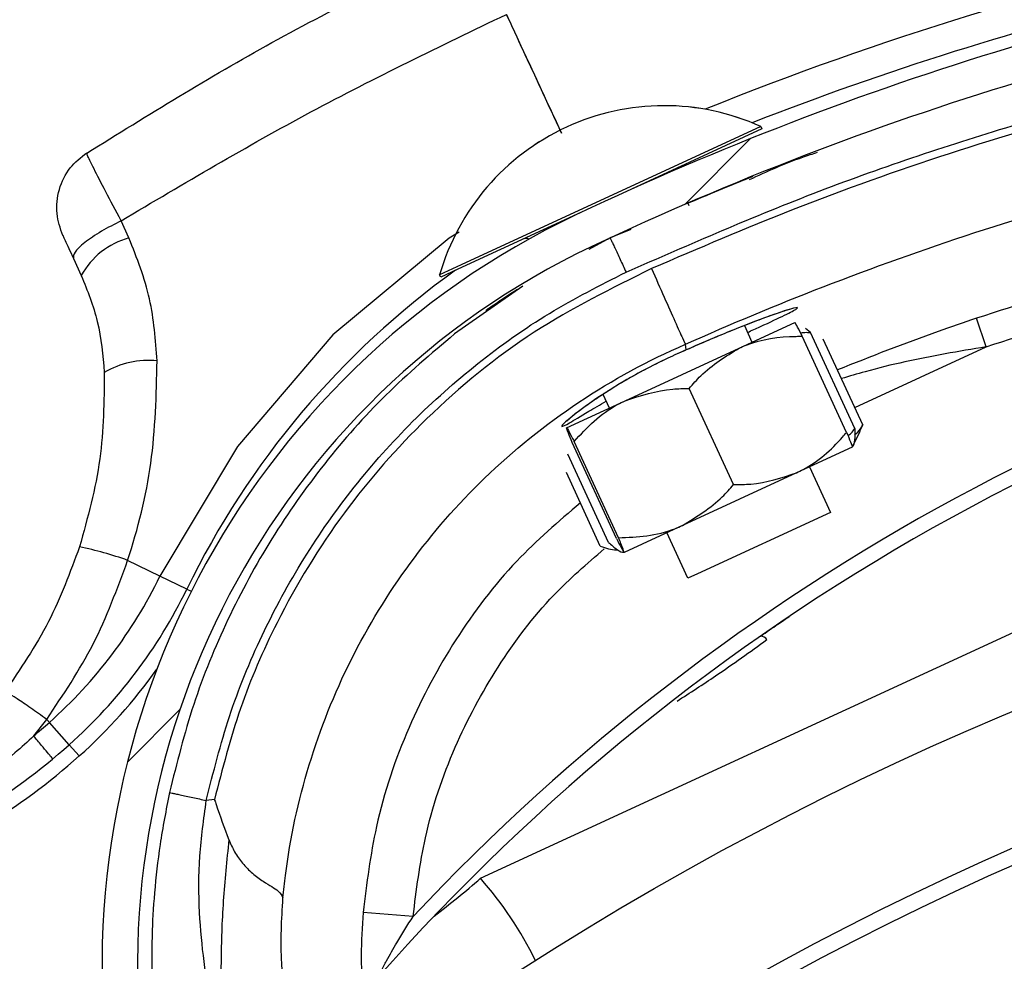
# Model space of a CAD drawing. Header units: inches. Extents: x 170 to 284, y 215 to 248.
# Tile 678 of 1056: x 210.9638 to 211.0309, y 244.6966 to 244.7607. Entities that reach past the tile are written whole.
import ezdxf

# ---------------------------------------------------------------- set-up
doc = ezdxf.new("R2010")
doc.units = ezdxf.units.IN
doc.header["$LTSCALE"] = 0.25
doc.header["$MEASUREMENT"] = 0
doc.layers.add('ANNOTATIONS', color=1, linetype='Continuous')
doc.layers.add('LH FRONT OF HOOD', color=7, linetype='Continuous')
doc.styles.add('ARIAL', font='arial.ttf', dxfattribs={"height": 0.09375})
doc.dimstyles.new('STANDARD$0', dxfattribs={"dimtxt": 0.09375, "dimasz": 0.09375, "dimexe": 0.03125, "dimexo": 0.046875, "dimgap": 0.09, "dimtad": 0, "dimtih": 1, "dimtoh": 1, "dimdec": 4, "dimzin": 0, "dimdsep": 46, "dimtxsty": 'ARIAL', "dimcen": 0.09, "dimadec": 0, "dimazin": 0, "dimtfac": 1, "dimtdec": 4, "dimtofl": 0, "dimtmove": 0, "dimatfit": 1, "dimfxl": 1, "dimtolj": 1, "dimtzin": 0, "dimarcsym": 0})
pattern_1 = [(45, (200.7563139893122, 238.187647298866), (-0.03026527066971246, 0.03026527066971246), [])]

# ---------------------------------------------------------------- blocks, each defined once
blk = doc.blocks.new('*D51')
at = {"layer": 'ANNOTATIONS', "color": 0, "lineweight": -2, "transparency": 16777216}
for p, q in [((209.9594651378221, 245.0727120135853), (209.9594651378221, 245.1664620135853)), ((210.5891923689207, 244.9789620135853), (209.9282151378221, 244.9789620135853)), ((211.1204829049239, 244.9262927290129), (209.9282151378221, 244.9262927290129)), ((209.9594651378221, 244.8325427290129), (209.9594651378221, 244.7387927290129)), ((209.9594651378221, 244.7387927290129), (209.8657151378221, 244.7387927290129))]:
    blk.add_line(p, q, dxfattribs=at)
at = {"layer": 'ANNOTATIONS', "color": 0, "transparency": 16777216}
for points in [[(209.9438401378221, 245.0727120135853), (209.9750901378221, 245.0727120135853), (209.9594651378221, 244.9789620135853)], [(209.9438401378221, 244.8325427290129), (209.9750901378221, 244.8325427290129), (209.9594651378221, 244.9262927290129)]]:
    blk.add_solid(points, dxfattribs=at)
at = {"layer": 'defpoints', "color": 0, "transparency": 16777216}
for p in [(210.6360673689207, 244.9789620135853), (209.9594651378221, 244.9262927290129), (211.1673579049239, 244.9262927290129)]:
    blk.add_point(p, dxfattribs=at)
at = {"layer": 'ANNOTATIONS', "color": 0, "transparency": 16777216, "insert": (209.6118125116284, 244.7387927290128), "char_height": 0.09375, "attachment_point": 5, "style": 'ARIAL'}
blk.add_mtext('\\A1;2 5/8"', dxfattribs=at)
blk = doc.blocks.new('*D61')
at = {"layer": 'ANNOTATIONS', "color": 0, "lineweight": -2, "transparency": 16777216}
for p, q in [((210.6277843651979, 245.3460056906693), (210.6277843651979, 246.0798826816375)), ((212.2068141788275, 244.6826057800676), (212.2068141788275, 246.0798826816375)), ((210.7215343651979, 246.0486326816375), (211.1070251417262, 246.0486326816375)), ((212.1130641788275, 246.0486326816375), (211.7275734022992, 246.0486326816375))]:
    blk.add_line(p, q, dxfattribs=at)
at = {"layer": 'ANNOTATIONS', "color": 0, "transparency": 16777216}
for points in [[(210.7215343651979, 246.0642576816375), (210.7215343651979, 246.0330076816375), (210.6277843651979, 246.0486326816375)], [(212.1130641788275, 246.0642576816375), (212.1130641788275, 246.0330076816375), (212.2068141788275, 246.0486326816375)]]:
    blk.add_solid(points, dxfattribs=at)
at = {"layer": 'defpoints', "color": 0, "transparency": 16777216}
for p in [(212.2068141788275, 246.0486326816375), (210.6277843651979, 245.2991306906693), (212.2068141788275, 244.6357307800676)]:
    blk.add_point(p, dxfattribs=at)
at = {"layer": 'ANNOTATIONS', "color": 0, "transparency": 16777216, "insert": (211.4172992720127, 246.0486326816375), "char_height": 0.09375, "attachment_point": 5, "style": 'ARIAL'}
blk.add_mtext('\\A1;DIM "A"', dxfattribs=at)

msp = doc.modelspace()

# ---------------------------------------------------------------- hatches: boundary and pattern name
at = {"layer": 'LH FRONT OF HOOD'}
h = msp.add_hatch(dxfattribs=at)
h.set_pattern_fill('ANSI31', color=256, scale=0.34241245, angle=2.8e-322, style=0)
h.set_pattern_definition([(45, (200.7896657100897, 238.187647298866), (-0.03026527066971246, 0.03026527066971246), [])])
edge = h.paths.add_edge_path(flags=0)
edge.add_arc((211.0763061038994, 244.0798696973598), 0.021400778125, 89.9999999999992, 390.52248781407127, ccw=False)
edge.add_line((211.0763061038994, 244.1012704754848), (211.1490687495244, 244.1012704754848))
edge.add_arc((211.1490687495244, 244.5121654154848), 0.4108949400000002, 270, 450.0000000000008)
edge.add_line((211.1490687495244, 244.9230603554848), (210.6654111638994, 244.9230603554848))
edge.add_arc((210.6654111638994, 244.9273405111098), 0.004280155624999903, 180.0000000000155, 269.9999999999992, ccw=False)
edge.add_line((210.6611310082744, 244.9273405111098), (210.6611310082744, 244.9701420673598))
edge.add_arc((210.6654111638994, 244.9701420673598), 0.004280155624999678, 360, 540, ccw=False)
edge.add_line((210.6696913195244, 244.9701420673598), (210.6696913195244, 244.9273405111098))
edge.add_line((210.6696913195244, 244.9273405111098), (210.6664589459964, 244.9273405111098))
edge.add_line((210.6664589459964, 244.9273405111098), (210.6664589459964, 244.9701420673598))
edge.add_arc((210.6654111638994, 244.9701420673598), 0.001047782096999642, 360, 540.0000000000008)
edge.add_line((210.6643633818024, 244.9701420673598), (210.6643633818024, 244.9273405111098))
edge.add_arc((210.6654111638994, 244.9273405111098), 0.001047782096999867, 180, 270)
edge.add_line((210.6654111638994, 244.9262927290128), (211.1490687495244, 244.9262927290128))
edge.add_arc((211.1490687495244, 244.5121654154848), 0.4141273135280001, 269.9999999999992, 450, ccw=False)
edge.add_line((211.1490687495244, 244.0980381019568), (211.0763061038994, 244.0980381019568))
edge.add_arc((211.0763061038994, 244.0798696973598), 0.018168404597, 450.0000000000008, 750.5224878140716)
edge.add_arc((211.0910543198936, 244.0885648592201), 0.001047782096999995, 390.5224878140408, 495.0000000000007)
edge.add_line((211.0903134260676, 244.0893057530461), (211.0816182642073, 244.0806105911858))
edge.add_line((211.0816182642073, 244.0806105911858), (211.0793326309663, 244.0828962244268))
edge.add_line((211.0793326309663, 244.0828962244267), (211.0880277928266, 244.091591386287))
edge.add_arc((211.0910543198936, 244.0885648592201), 0.004280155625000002, 390.522487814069, 495.0000000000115, ccw=False)
h = msp.add_hatch(dxfattribs=at)
h.set_pattern_fill('ANSI31', color=256, scale=0.34241245, style=0)
h.set_pattern_definition(pattern_1)
edge = h.paths.add_edge_path(flags=0)
edge.add_line((211.1157170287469, 244.9187801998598), (210.7733045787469, 244.9187801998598))
edge.add_line((210.7733045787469, 244.9187801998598), (210.7733045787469, 244.9230603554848))
edge.add_line((210.7733045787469, 244.9230603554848), (211.1157170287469, 244.9230603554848))
edge.add_arc((211.1157170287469, 244.5121654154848), 0.4108949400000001, 269.9999999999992, 450, ccw=False)
edge.add_line((211.1157170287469, 244.1012704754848), (211.0429543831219, 244.1012704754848))
edge.add_line((211.0429543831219, 244.1012704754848), (211.0429543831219, 244.1055506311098))
edge.add_line((211.0429543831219, 244.1055506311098), (211.1157170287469, 244.1055506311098))
edge.add_arc((211.1157170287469, 244.5121654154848), 0.406614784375, 270, 450.0000000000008)
h = msp.add_hatch(dxfattribs=at)
h.set_pattern_fill('ANSI31', color=256, scale=0.34241245, angle=2.8e-322, style=0)
h.set_pattern_definition(pattern_1)
edge = h.paths.add_edge_path(flags=0)
edge.add_arc((210.9334444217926, 244.6822182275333), 0.001712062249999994, 384.7692737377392, 406.9796940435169)
edge.add_line((210.9346124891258, 244.683469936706), (210.9362594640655, 244.6852348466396))
edge.add_arc((210.9334444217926, 244.6822182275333), 0.004126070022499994, 384.76927373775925, 406.97969404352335, ccw=False)
edge.add_arc((210.9253607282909, 244.6784882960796), 0.01302879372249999, 336.2454411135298, 384.7692737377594, ccw=False)
edge.add_arc((210.9207214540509, 244.6810237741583), 0.01830194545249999, 294.76927373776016, 334.8306467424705, ccw=False)
edge.add_arc((210.9234615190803, 244.6750853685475), 0.01176186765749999, 226.9101314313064, 294.76927373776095, ccw=False)
edge.add_arc((210.9254540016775, 244.6785313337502), 0.01566536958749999, 170.0263417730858, 230.2000735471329, ccw=False)
edge.add_arc((210.9350175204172, 244.6771743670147), 0.02532140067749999, 507.6235219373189, 530.7502070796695, ccw=False)
edge.add_arc((210.9258202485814, 244.6819057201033), 0.01504902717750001, 466.9249921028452, 504.08392337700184, ccw=False)
edge.add_arc((210.9298152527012, 244.6700601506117), 0.02754708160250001, 388.07777688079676, 467.701847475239, ccw=False)
edge.add_arc((210.9612224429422, 244.6881343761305), 0.008748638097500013, 215.7278926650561, 362.7107059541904)
edge.add_arc((211.0261599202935, 244.6962255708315), 0.05672062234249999, 114.33990946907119, 187.7791734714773, ccw=False)
edge.add_arc((211.0935835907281, 244.5529621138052), 0.2150521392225, 458.19530130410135, 474.9753273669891, ccw=False)
edge.add_arc((211.0660354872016, 244.7371376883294), 0.02884824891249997, 399.92811720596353, 456.1830305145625, ccw=False)
edge.add_arc((211.1083046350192, 244.775722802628), 0.0284373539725, 224.8898676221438, 278.4883413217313)
edge.add_arc((211.1098912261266, 244.762313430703), 0.01494630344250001, 280.0607145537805, 335.3164658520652)
edge.add_arc((211.1068088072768, 244.7646622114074), 0.0187470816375, 332.7271482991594, 366.2088897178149)
edge.add_arc((211.1121251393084, 244.7646640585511), 0.0134739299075, 368.6468311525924, 407.0429194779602)
edge.add_arc((211.1174228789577, 244.7699368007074), 0.006011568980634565, 409.7518063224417, 430.4868473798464)
edge.add_arc((211.1149344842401, 244.7580034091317), 0.01816498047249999, 435.6685338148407, 474.7692737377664)
edge.add_arc((211.1119075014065, 244.7645636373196), 0.01094007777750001, 474.7692737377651, 564.7692737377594)
edge.add_arc((211.1036683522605, 244.7607619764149), 0.001866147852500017, 204.7692737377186, 220.4115201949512)
edge.add_line((211.1022474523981, 244.7595522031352), (211.1004094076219, 244.7579872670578))
edge.add_arc((211.1036683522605, 244.7607619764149), 0.004280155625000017, 204.769273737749, 220.4115201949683, ccw=False)
edge.add_arc((211.1119075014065, 244.7645636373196), 0.01335408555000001, 114.76927373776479, 204.7692737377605, ccw=False)
edge.add_arc((211.1149344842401, 244.7580034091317), 0.020578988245, 435.38063204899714, 474.7692737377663, ccw=False)
edge.add_arc((211.1174228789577, 244.7699368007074), 0.008425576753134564, 409.34694092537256, 431.2689846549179, ccw=False)
edge.add_arc((211.1121251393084, 244.7646640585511), 0.01588793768, 368.45957599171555, 407.2398544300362, ccw=False)
edge.add_arc((211.1068088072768, 244.7646622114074), 0.02116108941, 332.8738045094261, 366.34644547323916, ccw=False)
edge.add_arc((211.1098912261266, 244.762313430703), 0.01736031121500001, 279.9495218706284, 335.13512706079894, ccw=False)
edge.add_arc((211.1083046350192, 244.775722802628), 0.030851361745, 224.687431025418, 278.5488113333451, ccw=False)
edge.add_arc((211.0660354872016, 244.7371376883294), 0.02643424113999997, 399.7109832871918, 456.0928868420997)
edge.add_arc((211.0935835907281, 244.5529621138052), 0.21263813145, 458.2069421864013, 474.9789632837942)
edge.add_arc((211.0261599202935, 244.6962255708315), 0.05430661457, 474.3259003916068, 547.8838086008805)
edge.add_arc((210.9612224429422, 244.6881343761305), 0.01116264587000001, 214.8303126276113, 363.29836093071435, ccw=False)
edge.add_arc((210.9298152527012, 244.6700601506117), 0.02513307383, 387.7406739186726, 467.7399315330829)
edge.add_arc((210.9258202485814, 244.6819057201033), 0.01263501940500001, 466.8523210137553, 503.7519705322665)
edge.add_arc((210.9350175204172, 244.6771743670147), 0.022907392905, 507.8135800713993, 530.7889889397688)
edge.add_arc((210.9254540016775, 244.6785313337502), 0.01325136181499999, 529.9615141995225, 590.5045235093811)
edge.add_arc((210.9234615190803, 244.6750853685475), 0.009347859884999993, 226.49179786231, 294.7692737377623)
edge.add_arc((210.9207214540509, 244.6810237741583), 0.01588793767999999, 294.7692737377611, 334.7214526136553)
edge.add_arc((210.9253607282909, 244.6784882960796), 0.01061478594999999, 336.4037750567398, 384.7692737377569)
h = msp.add_hatch(dxfattribs=at)
h.set_pattern_fill('ANSI32', color=256, scale=0.34241245, angle=2.8e-322, style=0)
h.set_pattern_definition([(45, (200.7563139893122, 238.187647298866), (-0.09079581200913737, 0.09079581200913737), []), (45, (200.8168445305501, 238.187647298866), (-0.09079581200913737, 0.09079581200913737), [])])
edge = h.paths.add_edge_path(flags=0)
edge.add_arc((211.115717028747, 244.5121654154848), 0.2182879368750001, 180, 540, ccw=False)
edge = h.paths.add_edge_path(flags=0)
edge.add_arc((211.115717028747, 244.5121654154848), 0.2097276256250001, 180, 540, ccw=False)

# ---------------------------------------------------------------- linework, layer by layer
for p, q in [((211.0143308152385, 244.7534185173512), (210.9939076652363, 244.7440006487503)), ((211.0144025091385, 244.7532630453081), (211.0042765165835, 244.7485935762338)), ((211.0143301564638, 244.7534199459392), (211.0143308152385, 244.7534185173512)), ((211.0143308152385, 244.7534185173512), (211.0144025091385, 244.7532630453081)), ((211.0137690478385, 244.7500135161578), (211.013771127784, 244.7500143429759)), ((211.0093533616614, 244.7482061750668), (211.0094250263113, 244.748050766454)), ((211.0021119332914, 244.7475954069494), (210.9939793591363, 244.7438451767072)), ((210.9712738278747, 244.7458382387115), (210.9707399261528, 244.7470119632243)), ((211.0054669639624, 244.7464172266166), (211.0040624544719, 244.7458375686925)), ((211.0042135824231, 244.7458999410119), (211.0054475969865, 244.7464649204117)), ((211.0040624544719, 244.7458375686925), (211.002612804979, 244.7450570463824)), ((211.0037397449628, 244.7456829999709), (211.0039893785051, 244.7457972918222)), ((210.9674877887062, 244.7444412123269), (210.9680248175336, 244.7432773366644)), ((210.9939076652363, 244.7440006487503), (210.9924403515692, 244.7433240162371)), ((210.9939793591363, 244.7438451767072), (210.9925120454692, 244.743168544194)), ((210.9924403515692, 244.7433240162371), (210.9924396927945, 244.7433254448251)), ((210.9925120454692, 244.743168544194), (210.9924403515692, 244.7433240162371)), ((210.9981002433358, 244.7425505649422), (210.9934552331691, 244.73929620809)), ((211.029669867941, 244.7384203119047), (211.0290145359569, 244.7403662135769)), ((211.0128503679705, 244.7383319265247), (211.0166357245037, 244.7400774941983)), ((211.0132011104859, 244.7398621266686), (211.0137214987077, 244.7387336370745)), ((211.0177049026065, 244.7393922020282), (211.0173737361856, 244.7396654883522)), ((211.0201694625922, 244.7325914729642), (211.017151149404, 244.7391368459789)), ((211.0207232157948, 244.7328468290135), (211.0177049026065, 244.7393922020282)), ((211.0050776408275, 244.7347476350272), (211.0128503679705, 244.7383319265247)), ((211.0092436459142, 244.738210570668), (211.0091834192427, 244.7385904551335)), ((211.0212741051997, 244.73310086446), (211.0185793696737, 244.7389445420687)), ((211.0207233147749, 244.7342952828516), (211.029669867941, 244.7384203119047)), ((211.0092436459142, 244.738210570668), (211.009243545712, 244.7382104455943)), ((211.0040044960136, 244.7342527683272), (211.0035769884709, 244.7351798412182)), ((211.0124640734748, 244.7290382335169), (211.0094457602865, 244.7355836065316)), ((211.0010902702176, 244.7329089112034), (211.0050776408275, 244.7347476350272)), ((211.0212741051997, 244.73310086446), (211.0210484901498, 244.7326610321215)), ((211.0210745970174, 244.7326481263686), (211.0205510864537, 244.7315891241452)), ((211.0044893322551, 244.7253607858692), (211.0014710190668, 244.7319061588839)), ((211.0046240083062, 244.7254228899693), (211.0016056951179, 244.7319682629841)), ((211.0205502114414, 244.7315887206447), (211.0167648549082, 244.7298431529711)), ((211.0039355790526, 244.7251054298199), (211.0011683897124, 244.7311062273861)), ((211.0176359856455, 244.730244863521), (211.0190698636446, 244.7271354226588)), ((210.9952299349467, 244.7022228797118), (211.0546320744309, 244.729631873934)), ((211.0033846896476, 244.7248513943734), (211.0010742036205, 244.7298618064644)), ((211.0167648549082, 244.7298431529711), (211.0089921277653, 244.7262588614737)), ((211.0190698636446, 244.7271354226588), (211.0100041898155, 244.7229549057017)), ((211.0089921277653, 244.7262588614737), (211.0050047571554, 244.7244201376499)), ((211.0093528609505, 244.7226545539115), (211.0079189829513, 244.7257639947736)), ((210.9733869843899, 244.7228052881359), (210.9711826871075, 244.7238765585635)), ((211.0100041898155, 244.7229549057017), (211.0093528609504, 244.7226545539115)), ((210.9752159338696, 244.7219164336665), (210.9733869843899, 244.7228052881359)), ((210.9752159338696, 244.7219164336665), (210.975517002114, 244.7217701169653)), ((210.9647828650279, 244.7119216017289), (210.9656671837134, 244.7130499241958)), ((210.9658520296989, 244.7128425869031), (210.9656671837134, 244.7130499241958)), ((210.9672052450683, 244.7113247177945), (210.9658520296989, 244.7128425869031)), ((210.9672052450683, 244.7113247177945), (210.9678888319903, 244.7105579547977)), ((210.9771014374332, 244.7075803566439), (210.9765448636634, 244.7075244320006)), ((210.9906327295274, 244.6996251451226), (210.9872220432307, 244.6999049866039))]:
    msp.add_line(p, q, dxfattribs=at)
at = {"layer": 'LH FRONT OF HOOD', "flags": 128}
msp.add_lwpolyline([(210.993779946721, 244.7462180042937), (210.9930887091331, 244.7458186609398), (210.9851633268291, 244.7392342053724), (210.9786629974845, 244.7316394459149), (210.9733870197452, 244.7228053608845), (210.9733869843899, 244.7228052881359), (210.9733869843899, 244.7228052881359)], dxfattribs=at)
at = {"layer": 'LH FRONT OF HOOD'}
for radius in [0.218287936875, 0.2097276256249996, 0.20865758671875]:
    msp.add_circle((211.1157170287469, 244.5121654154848), radius, dxfattribs=at)
for centre, radius, start, end in [((211.0923126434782, 244.5524144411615), 0.2160622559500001, 95.86225241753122, 111.3285798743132), ((211.0935835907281, 244.5529621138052), 0.2150521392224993, 98.19530130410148, 114.9753273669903), ((211.0923126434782, 244.5524144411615), 0.2180957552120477, 101.9484969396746, 112.0222083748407), ((211.0935835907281, 244.5529621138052), 0.2126381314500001, 98.20694218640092, 114.9789632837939), ((211.0077481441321, 244.7389108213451), 0.0159322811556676, 65.59875052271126, 163.9135924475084), ((211.0077488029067, 244.7389093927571), 0.01593228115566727, 65.59875052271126, 163.9135924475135), ((211.0090427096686, 244.7501881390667), 0.0005478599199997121, 114.7561714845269, 144.0513468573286), ((211.0261599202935, 244.6962255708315), 0.05672062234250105, 114.3399094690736, 187.7791734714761), ((210.972659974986, 244.7407381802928), 0.005285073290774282, 105.2051462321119, 151.2859093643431), ((211.0261599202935, 244.6962255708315), 0.05430661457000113, 114.3259003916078, 187.883808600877), ((210.9983306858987, 244.7452484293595), 0.0005478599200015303, 69.33437873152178, 114.7561714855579), ((211.0272627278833, 244.6966221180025), 0.05786770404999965, 125.6629359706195, 154.0806276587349), ((211.0974436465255, 244.5992803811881), 0.146552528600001, 100.1098921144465, 136.7878487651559), ((211.0974436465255, 244.5992803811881), 0.1455252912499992, 100.1236983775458, 138.6398240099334), ((210.9726365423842, 244.7313761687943), 0.00611619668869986, 84.76523840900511, 119.8728515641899), ((210.9633497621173, 244.7021861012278), 0.02306145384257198, 70.14417843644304, 78.60788681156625), ((210.9444190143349, 244.7368834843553), 0.03220774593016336, 311.7177412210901, 334.0806276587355), ((210.9444190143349, 244.7368834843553), 0.03424124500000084, 311.7177412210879, 334.0806276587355), ((211.0142989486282, 244.7181853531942), 0.0005320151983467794, 33.59178893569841, 89.59768973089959), ((210.9444190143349, 244.7368834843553), 0.0352684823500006, 311.7177412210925, 324.6079347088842), ((210.9384945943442, 244.7435287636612), 0.04111046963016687, 309.7497702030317, 311.7177412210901), ((210.9384945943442, 244.7435287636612), 0.04314396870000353, 290.5405774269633, 311.7177412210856), ((210.9384945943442, 244.7435287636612), 0.04417120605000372, 290.5405774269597, 311.7177412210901), ((210.9566728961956, 244.7463504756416), 0.0585994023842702, 307.1618106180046, 311.1457429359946), ((210.9759296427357, 244.6852815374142), 0.02568093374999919, 26.18361414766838, 41.27589958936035)]:
    msp.add_arc(centre, radius, start, end, dxfattribs=at)
for points, knots in [([(210.9684073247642, 244.751619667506), (210.9725688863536, 244.7541968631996), (210.9810708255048, 244.7594619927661), (210.9900746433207, 244.7638266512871), (210.994671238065, 244.766054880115)], [0, 0, 0, 0, 0.4894838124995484, 1, 1, 1, 1]), ([(210.9707428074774, 244.7470076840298), (210.9750156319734, 244.749538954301), (210.9835533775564, 244.7545968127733), (210.9925129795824, 244.7589069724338), (210.9969886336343, 244.7610600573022)], [0, 0, 0, 0, 0.5004628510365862, 1, 1, 1, 1]), ([(210.9969886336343, 244.7610600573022), (210.9972570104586, 244.7604813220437), (210.9985084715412, 244.7577826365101), (210.9997596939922, 244.7550844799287), (211.0007425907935, 244.7529649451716)], [0, 0, 0, 0, 0.2144507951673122, 1, 1, 1, 1]), ([(211.0007512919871, 244.752969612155), (210.9998210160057, 244.7549755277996), (210.9985698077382, 244.757673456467), (210.9973183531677, 244.7603719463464), (210.9969973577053, 244.7610641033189)], [0, 0, 0, 0, 0.7435021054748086, 1, 1, 1, 1]), ([(211.0051436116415, 244.7435081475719), (211.0095029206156, 244.7454108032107), (211.0182441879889, 244.7492260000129), (211.0319110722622, 244.75375946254), (211.0459334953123, 244.7575239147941), (211.0555184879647, 244.7591962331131), (211.060322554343, 244.7600344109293)], [0, 0, 0, 0, 0.2468628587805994, 0.4950083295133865, 0.7468945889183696, 1, 1, 1, 1]), ([(211.0600521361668, 244.7594549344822), (211.0563478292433, 244.7588184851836), (211.0489284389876, 244.7575437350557), (211.0379544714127, 244.7548791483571), (211.0271256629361, 244.7516569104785), (211.01674260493, 244.7479791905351), (211.0100799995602, 244.7451193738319), (211.0068811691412, 244.7437463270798)], [0, 0, 0, 0, 0.2027568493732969, 0.4061035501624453, 0.6088604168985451, 0.8122072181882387, 1, 1, 1, 1]), ([(211.0091834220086, 244.7385904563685), (211.0091834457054, 244.7385904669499), (211.012275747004, 244.7399712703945), (211.018784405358, 244.7426847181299), (211.0288745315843, 244.7462920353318), (211.0394097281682, 244.7494189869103), (211.0500922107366, 244.7520149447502), (211.0573117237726, 244.7532554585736), (211.0609214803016, 244.7538757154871)], [0, 0, 0, 0, 1.439079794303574e-06, 0.1877923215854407, 0.3908439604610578, 0.5938956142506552, 0.7969478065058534, 1, 1, 1, 1]), ([(210.9667659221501, 244.7460056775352), (210.9665971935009, 244.7464966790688), (210.9662482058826, 244.7475122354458), (210.9664446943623, 244.7491633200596), (210.9671609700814, 244.7506578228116), (210.9679955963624, 244.7513200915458), (210.9683994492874, 244.7516405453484)], [0, 0, 0, 0, 0.2415860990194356, 0.4996813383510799, 0.7579094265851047, 1, 1, 1, 1]), ([(210.9707430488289, 244.7470078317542), (210.9703773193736, 244.7476911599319), (210.9696412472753, 244.7490664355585), (210.9688430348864, 244.7506233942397), (210.9684021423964, 244.7515362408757), (210.9684361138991, 244.7515456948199), (210.9684493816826, 244.7515493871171)], [0, 0, 0, 0, 0.2719162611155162, 0.547262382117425, 0.8231804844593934, 1, 1, 1, 1]), ([(211.0135457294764, 244.7498129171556), (211.0147440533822, 244.7503598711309), (211.0162661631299, 244.7510546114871), (211.0178579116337, 244.7515627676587), (211.0181965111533, 244.7516708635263)], [0, 0, 0, 0, 0.7872782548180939, 0.9999999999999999, 0.9999999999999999, 0.9999999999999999, 0.9999999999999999]), ([(211.0137690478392, 244.7500135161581), (211.0136786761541, 244.7499776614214), (211.013587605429, 244.7499415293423), (211.012889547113, 244.7496612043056), (211.0118662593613, 244.749251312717), (211.0101939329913, 244.7485468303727), (211.0093585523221, 244.7481949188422)], [0, 0, 0, 0, 0.3307707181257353, 0.3333292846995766, 0.6669765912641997, 0.9999999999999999, 0.9999999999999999, 0.9999999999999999, 0.9999999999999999]), ([(211.0657313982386, 244.7489493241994), (211.0642542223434, 244.7487391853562), (211.0587852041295, 244.7479611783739), (211.0493809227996, 244.7461496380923), (211.0386093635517, 244.7434554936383), (211.0318855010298, 244.7412905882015), (211.0290145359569, 244.7403662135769)], [0, 0, 0, 0, 0.1185397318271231, 0.4388752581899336, 0.7604101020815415, 0.9999999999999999, 0.9999999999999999, 0.9999999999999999, 0.9999999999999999]), ([(210.9707430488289, 244.7470078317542), (210.9702793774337, 244.7467687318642), (210.9693185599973, 244.7462732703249), (210.968193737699, 244.7455024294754), (210.9674928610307, 244.7448337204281), (210.9674894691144, 244.7445689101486), (210.9674878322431, 244.7444411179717)], [0, 0, 0, 0, 0.2412900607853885, 0.4999999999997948, 0.7587099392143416, 1, 1, 1, 1]), ([(211.029669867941, 244.7384203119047), (211.0325111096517, 244.7393351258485), (211.0391511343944, 244.7414730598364), (211.0498107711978, 244.7441406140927), (211.0591175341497, 244.7459345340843), (211.0645447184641, 244.7467065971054), (211.0660065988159, 244.7469145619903)], [0, 0, 0, 0, 0.2395900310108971, 0.5599255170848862, 0.8814604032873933, 1, 1, 1, 1]), ([(210.9667660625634, 244.7460053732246), (210.9667655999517, 244.7460063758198), (210.9667293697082, 244.7460848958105), (210.9667714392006, 244.7459937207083), (210.9669063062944, 244.7457014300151), (210.9671603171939, 244.7451509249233), (210.9673790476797, 244.7446768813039), (210.9674878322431, 244.7444411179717)], [0, 0, 0, 0, 0.003230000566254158, 0.2529631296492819, 0.5032304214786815, 0.7529340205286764, 1, 1, 1, 1]), ([(210.9731945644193, 244.7374668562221), (210.9730872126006, 244.7388879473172), (210.9728680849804, 244.7417886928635), (210.971812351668, 244.7444703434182), (210.9712738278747, 244.7458382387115)], [0, 0, 0, 0, 0.4899054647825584, 1, 1, 1, 1]), ([(211.0040624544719, 244.7458375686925), (211.0040768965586, 244.7458064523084), (211.0040991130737, 244.7457585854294), (211.0042339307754, 244.7454681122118), (211.0043734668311, 244.7451674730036), (211.0045466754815, 244.7447942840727), (211.0047983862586, 244.7442519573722), (211.0050076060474, 244.7438011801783), (211.0051436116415, 244.7435081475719)], [0, 0, 0, 0, 0.2394568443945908, 0.3683606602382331, 0.5000000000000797, 0.6316393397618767, 0.7605431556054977, 0.9999999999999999, 0.9999999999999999, 0.9999999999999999, 0.9999999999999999]), ([(211.0068809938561, 244.7437467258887), (211.0041577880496, 244.7423990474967), (210.9986209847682, 244.7396589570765), (210.9916015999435, 244.7338987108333), (210.98570058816, 244.72719538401), (210.9815755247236, 244.7204299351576), (210.9787010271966, 244.713807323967), (210.9776374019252, 244.7096667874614), (210.9771014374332, 244.7075803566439)], [0, 0, 0, 0, 0.187090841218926, 0.3803918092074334, 0.5558755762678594, 0.7364481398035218, 0.8671952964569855, 0.9999999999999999, 0.9999999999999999, 0.9999999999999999, 0.9999999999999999]), ([(211.0068809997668, 244.7437467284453), (211.0071740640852, 244.7430844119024), (211.0077601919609, 244.7417597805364), (211.0085061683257, 244.7400762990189), (211.0090425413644, 244.7388756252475), (211.0091364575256, 244.7386855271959), (211.009183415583, 244.7385904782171)], [0, 0, 0, 0, 0.2500007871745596, 0.5000009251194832, 0.750000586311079, 1, 1, 1, 1]), ([(210.9680248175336, 244.7432773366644), (210.9684413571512, 244.7422462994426), (210.9692909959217, 244.7401432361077), (210.9694891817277, 244.7378491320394), (210.9695902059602, 244.7366797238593)], [0, 0, 0, 0, 0.4902549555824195, 1, 1, 1, 1]), ([(210.9765448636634, 244.7075244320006), (210.977025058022, 244.7094470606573), (210.9779862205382, 244.7132954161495), (210.9802565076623, 244.7188119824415), (210.9830958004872, 244.7240580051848), (210.9865418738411, 244.7289392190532), (210.990511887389, 244.7334039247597), (210.9949802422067, 244.7373630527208), (210.9998404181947, 244.7408229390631), (211.0033795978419, 244.7426149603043), (211.0051436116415, 244.7435081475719)], [0, 0, 0, 0, 0.1247413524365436, 0.2496837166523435, 0.3746881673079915, 0.4999855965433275, 0.6253465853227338, 0.7503062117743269, 0.8755465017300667, 1, 1, 1, 1]), ([(210.9956001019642, 244.740908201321), (210.9955912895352, 244.7409017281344), (210.9955565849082, 244.7408762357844), (210.9961661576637, 244.7413236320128), (210.9972595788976, 244.7420367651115), (210.9977438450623, 244.7423526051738)], [0, 0, 0, 0, 0.1593901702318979, 0.6277016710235, 1, 1, 1, 1]), ([(210.9956001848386, 244.7409081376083), (210.9955913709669, 244.7409016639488), (210.9955566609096, 244.740876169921), (210.9961665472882, 244.7413237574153), (210.9972604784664, 244.7420372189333), (210.997745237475, 244.7423533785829)], [0, 0, 0, 0, 0.1593327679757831, 0.6274710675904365, 0.9999999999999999, 0.9999999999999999, 0.9999999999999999, 0.9999999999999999]), ([(210.9956002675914, 244.7409080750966), (210.9955914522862, 244.7409016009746), (210.9955567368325, 244.7408761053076), (210.9961669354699, 244.7413238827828), (210.9972613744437, 244.7420376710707), (210.9977466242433, 244.742354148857)], [0, 0, 0, 0, 0.1592756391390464, 0.6272415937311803, 1, 1, 1, 1]), ([(210.9956004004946, 244.7409079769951), (210.995591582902, 244.7409015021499), (210.9955568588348, 244.7408760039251), (210.9961675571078, 244.7413240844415), (210.9972628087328, 244.7420383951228), (210.9977488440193, 244.7423553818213)], [0, 0, 0, 0, 0.1591842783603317, 0.6268746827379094, 1, 1, 1, 1]), ([(211.0134127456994, 244.7394031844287), (211.0137043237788, 244.7395345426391), (211.0147988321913, 244.7400276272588), (211.0160601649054, 244.7406150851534), (211.0168210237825, 244.7410175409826), (211.016863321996, 244.7411346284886), (211.0162194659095, 244.740976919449), (211.01458504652, 244.7404082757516), (211.0121958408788, 244.7394854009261), (211.0102511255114, 244.7386456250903), (211.0092436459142, 244.738210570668)], [0, 0, 0, 0, 0.05114929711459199, 0.1920011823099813, 0.333489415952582, 0.4224210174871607, 0.5646212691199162, 0.7065362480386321, 0.847968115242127, 1, 1, 1, 1]), ([(211.01636254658, 244.7409863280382), (211.0163630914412, 244.7409864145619), (211.0163880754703, 244.7409903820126), (211.0162505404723, 244.7409617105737), (211.0159456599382, 244.7408701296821), (211.0155053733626, 244.7407190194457), (211.0152775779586, 244.7406408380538)], [0, 0, 0, 0, 0.005301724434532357, 0.2431048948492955, 0.6083977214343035, 1, 1, 1, 1]), ([(211.0152775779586, 244.7406408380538), (211.0152360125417, 244.7406268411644), (211.0149238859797, 244.7405217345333), (211.0140397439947, 244.7401935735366), (211.0126436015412, 244.7396506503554), (211.0110000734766, 244.7389726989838), (211.0098323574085, 244.7384725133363), (211.0092390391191, 244.7382075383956), (211.0092377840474, 244.7382069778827)], [0, 0, 0, 0, 0.03583539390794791, 0.2690981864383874, 0.5116419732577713, 0.7561140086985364, 0.9994840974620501, 1, 1, 1, 1]), ([(211.0290145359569, 244.7403662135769), (211.0281404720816, 244.7400699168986), (211.0249474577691, 244.7389875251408), (211.0218184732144, 244.7377482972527), (211.0195460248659, 244.7368482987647)], [0, 0, 0, 0, 0.2737425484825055, 1, 1, 1, 1]), ([(211.017151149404, 244.7391368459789), (211.0170362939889, 244.7393613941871), (211.0168038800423, 244.739815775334), (211.0166617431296, 244.7400635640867), (211.0166405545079, 244.7400749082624), (211.0166357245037, 244.7400774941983)], [0, 0, 0, 0, 0.4299704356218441, 0.870060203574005, 1, 1, 1, 1]), ([(210.9934552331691, 244.73929620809), (210.991861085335, 244.7379458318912), (210.9886716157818, 244.7352440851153), (210.9845233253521, 244.7305246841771), (210.9809012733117, 244.7254043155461), (210.9779216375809, 244.7198953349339), (210.9755458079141, 244.714108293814), (210.9745374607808, 244.7100766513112), (210.9740341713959, 244.7080643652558)], [0, 0, 0, 0, 0.1669692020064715, 0.3340613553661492, 0.5010874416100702, 0.6678519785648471, 0.8342172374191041, 1, 1, 1, 1]), ([(211.0128503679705, 244.7383319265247), (211.0130042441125, 244.73839911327), (211.0142077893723, 244.7389246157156), (211.0156958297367, 244.7391358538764), (211.0170093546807, 244.7391367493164), (211.017151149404, 244.7391368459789)], [0, 0, 0, 0, 0.1156468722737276, 0.9045342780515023, 1, 1, 1, 1]), ([(211.0170340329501, 244.7393634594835), (211.0171265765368, 244.7393812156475), (211.0173437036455, 244.7394228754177), (211.0175732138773, 244.7394033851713), (211.0177049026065, 244.7393922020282)], [0, 0, 0, 0, 0.4262184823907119, 1, 1, 1, 1]), ([(210.9817649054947, 244.7008916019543), (210.9818183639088, 244.7014027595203), (210.9821387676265, 244.7044663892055), (210.9833586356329, 244.710012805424), (210.9862110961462, 244.717200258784), (210.9902618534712, 244.7237920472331), (210.9954617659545, 244.7297698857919), (211.0017911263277, 244.7348485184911), (211.0066551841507, 244.7375012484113), (211.0091833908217, 244.7385904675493), (211.009183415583, 244.7385904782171)], [0, 0, 0, 0, 0.03155846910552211, 0.1891461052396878, 0.3467338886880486, 0.5043277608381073, 0.6619226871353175, 0.8309600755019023, 0.9999983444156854, 0.9999999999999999, 0.9999999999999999, 0.9999999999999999, 0.9999999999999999]), ([(211.0094457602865, 244.7355836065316), (211.0097029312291, 244.7358816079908), (211.0106759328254, 244.737009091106), (211.0119287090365, 244.7377712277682), (211.0128503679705, 244.7383319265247)], [0, 0, 0, 0, 0.2643068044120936, 1, 1, 1, 1]), ([(211.029669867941, 244.7384203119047), (211.0287410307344, 244.7382638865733), (211.025968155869, 244.7377969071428), (211.02265945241, 244.7371053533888), (211.0203558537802, 244.7364163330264), (211.019819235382, 244.7362558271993)], [0, 0, 0, 0, 0.2786878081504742, 0.8319718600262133, 1, 1, 1, 1]), ([(211.009243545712, 244.7382104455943), (211.0088271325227, 244.7380268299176), (211.0075113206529, 244.7374466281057), (211.0053742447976, 244.7363254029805), (211.0031990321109, 244.7349736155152), (211.0016095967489, 244.7338183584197), (211.0008344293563, 244.7331498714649), (211.0006810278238, 244.7329192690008), (211.0011828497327, 244.733163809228), (211.0022531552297, 244.7338315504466), (211.0033715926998, 244.7344790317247), (211.0037887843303, 244.7347205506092)], [0, 0, 0, 0, 0.05799721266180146, 0.1832636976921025, 0.306412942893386, 0.4347166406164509, 0.5675677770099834, 0.6609498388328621, 0.7922661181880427, 0.9225125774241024, 1, 1, 1, 1]), ([(211.0092360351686, 244.7382054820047), (211.0091969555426, 244.7381889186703), (211.0085857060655, 244.7379298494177), (211.0073788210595, 244.7373671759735), (211.0057623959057, 244.7365179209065), (211.0046279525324, 244.7358631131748), (211.0041244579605, 244.7355344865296), (211.0040279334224, 244.7354714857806)], [0, 0, 0, 0, 0.02096907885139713, 0.3279800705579, 0.6261032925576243, 0.928320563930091, 0.9999999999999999, 0.9999999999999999, 0.9999999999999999, 0.9999999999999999]), ([(210.9711826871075, 244.7238765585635), (210.971182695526, 244.7238765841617), (210.9718919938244, 244.7260333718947), (210.9730248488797, 244.7305490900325), (210.9731373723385, 244.7351356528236), (210.9731945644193, 244.7374668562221)], [0, 0, 0, 0, 5.836249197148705e-06, 0.491734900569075, 1, 1, 1, 1]), ([(210.9695902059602, 244.7366797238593), (210.9695725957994, 244.7347076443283), (210.9695367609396, 244.7306946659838), (210.9684550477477, 244.7267827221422), (210.9679049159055, 244.7247932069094)], [0, 0, 0, 0, 0.4914254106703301, 1, 1, 1, 1]), ([(211.0040279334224, 244.7354714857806), (211.003697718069, 244.7352612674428), (211.0029254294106, 244.7347696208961), (211.0020169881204, 244.7341078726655), (211.0013918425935, 244.7336194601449), (211.001104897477, 244.7333599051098), (211.0010996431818, 244.7333544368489), (211.0010981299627, 244.7333528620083)], [0, 0, 0, 0, 0.198100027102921, 0.4633049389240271, 0.7305309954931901, 0.922393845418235, 1, 1, 1, 1]), ([(211.0050776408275, 244.7347476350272), (211.0061401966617, 244.7350969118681), (211.0075573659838, 244.7355627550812), (211.0090678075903, 244.7355794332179), (211.0094457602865, 244.7355836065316)], [0, 0, 0, 0, 0.749773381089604, 1, 1, 1, 1]), ([(211.0016056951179, 244.7319682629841), (211.0020430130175, 244.7324474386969), (211.002927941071, 244.7334170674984), (211.0041468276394, 244.7342924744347), (211.0049048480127, 244.7346631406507), (211.0050776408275, 244.7347476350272)], [0, 0, 0, 0, 0.4299704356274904, 0.8700602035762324, 1, 1, 1, 1]), ([(211.0207160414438, 244.7324175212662), (211.020857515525, 244.7325433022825), (211.0210702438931, 244.7327324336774), (211.0212229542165, 244.7330084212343), (211.0212741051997, 244.73310086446)], [0, 0, 0, 0, 0.665045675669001, 1, 1, 1, 1]), ([(211.0014710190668, 244.7319061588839), (211.0013748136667, 244.7321393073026), (211.0011801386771, 244.7326110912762), (211.0010839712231, 244.7328800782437), (211.0010891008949, 244.7329035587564), (211.0010902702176, 244.7329089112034)], [0, 0, 0, 0, 0.4299704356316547, 0.8700602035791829, 1, 1, 1, 1]), ([(211.0010902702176, 244.7329089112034), (211.0011611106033, 244.7328008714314), (211.0012555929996, 244.7326567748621), (211.0015356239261, 244.7321060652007), (211.0016056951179, 244.7319682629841)], [0, 0, 0, 0, 0.7497733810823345, 1, 1, 1, 1]), ([(211.0167648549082, 244.7298431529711), (211.0169158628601, 244.7299165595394), (211.0180969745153, 244.7304907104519), (211.0192237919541, 244.7314852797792), (211.0200773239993, 244.7324836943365), (211.0201694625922, 244.7325914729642)], [0, 0, 0, 0, 0.1156468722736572, 0.9045342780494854, 1, 1, 1, 1]), ([(211.0201694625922, 244.7325914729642), (211.0202656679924, 244.7323583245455), (211.0204603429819, 244.731886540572), (211.020556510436, 244.7316175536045), (211.0205513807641, 244.7315940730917), (211.0205502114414, 244.7315887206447)], [0, 0, 0, 0, 0.4299704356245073, 0.8700602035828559, 0.9999999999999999, 0.9999999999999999, 0.9999999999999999, 0.9999999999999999]), ([(211.0202657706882, 244.7323552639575), (211.0203393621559, 244.7324141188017), (211.0205120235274, 244.7325522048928), (211.0206462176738, 244.7327394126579), (211.0207232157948, 244.7328468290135)], [0, 0, 0, 0, 0.4262184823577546, 1, 1, 1, 1]), ([(211.0207232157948, 244.7328468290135), (211.0207279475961, 244.7325738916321), (211.0207375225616, 244.7320215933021), (211.0206357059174, 244.7316753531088), (211.0205350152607, 244.7316036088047), (211.0205336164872, 244.7316026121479)], [0, 0, 0, 0, 0.4906882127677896, 0.9929247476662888, 1, 1, 1, 1]), ([(211.0124640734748, 244.7290382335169), (211.012857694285, 244.7290403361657), (211.0143469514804, 244.7290482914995), (211.0157399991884, 244.7295062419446), (211.0167648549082, 244.7298431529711)], [0, 0, 0, 0, 0.2643068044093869, 1, 1, 1, 1]), ([(211.0089921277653, 244.7262588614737), (211.0099476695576, 244.7268402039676), (211.0112221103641, 244.7276155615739), (211.0122155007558, 244.7287534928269), (211.0124640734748, 244.7290382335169)], [0, 0, 0, 0, 0.7497733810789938, 1, 1, 1, 1]), ([(211.0020281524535, 244.7277931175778), (211.0005386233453, 244.7265167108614), (210.9973318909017, 244.7237687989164), (210.993405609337, 244.7185606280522), (210.9901409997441, 244.7124867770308), (210.9880128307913, 244.7061835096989), (210.9874693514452, 244.7018685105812), (210.9872220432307, 244.6999049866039)], [0, 0, 0, 0, 0.181025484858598, 0.3897206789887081, 0.5984159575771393, 0.8172607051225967, 1, 1, 1, 1]), ([(211.0046240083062, 244.7254228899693), (211.005272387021, 244.7254443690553), (211.0065844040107, 244.7254878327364), (211.0080415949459, 244.7258464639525), (211.0088156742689, 244.7261823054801), (211.0089921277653, 244.7262588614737)], [0, 0, 0, 0, 0.4299704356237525, 0.8700602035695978, 0.9999999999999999, 0.9999999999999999, 0.9999999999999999, 0.9999999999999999]), ([(211.0039355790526, 244.7251054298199), (211.0041400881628, 244.7249246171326), (211.0045539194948, 244.7245587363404), (211.0048833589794, 244.7244113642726), (211.0050033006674, 244.7244413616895), (211.0050049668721, 244.7244417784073)], [0, 0, 0, 0, 0.4906882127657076, 0.9929247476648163, 1, 1, 1, 1]), ([(211.0044893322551, 244.7253607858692), (211.0046041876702, 244.725136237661), (211.0048366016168, 244.7246818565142), (211.0049787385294, 244.7244340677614), (211.0049999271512, 244.7244227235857), (211.0050047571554, 244.7244201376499)], [0, 0, 0, 0, 0.4299704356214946, 0.8700602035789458, 1, 1, 1, 1]), ([(211.0050047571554, 244.7244201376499), (211.0049685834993, 244.7245441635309), (211.0049203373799, 244.7247095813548), (211.0046833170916, 244.7252801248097), (211.0046240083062, 244.7254228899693)], [0, 0, 0, 0, 0.7497733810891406, 1, 1, 1, 1]), ([(210.9679049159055, 244.7247932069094), (210.9672631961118, 244.7230648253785), (210.9659626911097, 244.719562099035), (210.9638628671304, 244.7164739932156), (210.9627991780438, 244.7149096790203)], [0, 0, 0, 0, 0.4934389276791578, 0.9999999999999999, 0.9999999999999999, 0.9999999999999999, 0.9999999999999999]), ([(210.9906327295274, 244.6996251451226), (210.9908590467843, 244.7014214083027), (210.9913563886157, 244.7053687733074), (210.9933021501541, 244.7111362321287), (210.9962927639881, 244.7166885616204), (210.9997279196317, 244.7212775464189), (211.0024764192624, 244.723644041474), (211.0036574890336, 244.724660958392)], [0, 0, 0, 0, 0.1871957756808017, 0.4113707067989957, 0.6251451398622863, 0.8389194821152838, 1, 1, 1, 1]), ([(211.0033846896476, 244.7248513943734), (211.0037653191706, 244.7247157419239), (211.0041838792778, 244.7245665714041), (211.0045414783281, 244.7245967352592), (211.0045738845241, 244.7245994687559)], [0, 0, 0, 0, 0.9093784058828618, 1, 1, 1, 1]), ([(210.9656671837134, 244.7130499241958), (210.9667901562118, 244.7147201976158), (210.9690656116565, 244.7181046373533), (210.9704709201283, 244.7219360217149), (210.9711826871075, 244.7238765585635)], [0, 0, 0, 0, 0.4935154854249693, 1, 1, 1, 1]), ([(211.014302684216, 244.7187173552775), (211.0147136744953, 244.7190014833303), (211.0154885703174, 244.7195371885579), (211.0162069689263, 244.7200206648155), (211.0162521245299, 244.720051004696), (211.0162693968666, 244.7200626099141)], [0, 0, 0, 0, 0.4108597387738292, 0.7746496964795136, 1, 1, 1, 1]), ([(211.0086174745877, 244.7142922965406), (211.0094994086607, 244.7148614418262), (211.011592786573, 244.7162123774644), (211.0135876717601, 244.7176485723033), (211.014742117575, 244.7184797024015)], [0, 0, 0, 0, 0.4212971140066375, 1, 1, 1, 1]), ([(210.9656671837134, 244.7130499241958), (210.9652951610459, 244.7133162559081), (210.9645293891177, 244.7138644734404), (210.9635999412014, 244.7144893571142), (210.9629544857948, 244.7148857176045), (210.9628499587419, 244.714901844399), (210.9627991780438, 244.7149096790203)], [0, 0, 0, 0, 0.2429069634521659, 0.4999999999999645, 0.7570930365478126, 1, 1, 1, 1]), ([(210.9647833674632, 244.7119222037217), (210.9647833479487, 244.711922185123), (210.9643670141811, 244.7115253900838), (210.9626889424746, 244.7100093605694), (210.9590093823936, 244.7072245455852), (210.9554222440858, 244.7053973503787), (210.9533404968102, 244.7043369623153)], [0, 0, 0, 0, 5.869764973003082e-06, 0.1252288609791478, 0.4923383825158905, 1, 1, 1, 1]), ([(210.9740341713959, 244.7080643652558), (210.9738031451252, 244.7068767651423), (210.9733468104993, 244.7045309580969), (210.9729912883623, 244.7012347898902), (210.9728428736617, 244.6988065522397), (210.9728389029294, 244.6976822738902), (210.9728377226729, 244.6973480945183)], [0, 0, 0, 0, 0.3013203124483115, 0.5951829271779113, 0.8796725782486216, 1, 1, 1, 1]), ([(210.9740341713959, 244.7080643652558), (210.9740677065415, 244.7080571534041), (210.9741192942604, 244.7080460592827), (210.9744323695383, 244.7079787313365), (210.9747564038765, 244.7079090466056), (210.9751586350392, 244.7078225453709), (210.9757431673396, 244.7076968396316), (210.9762290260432, 244.7075923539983), (210.9765448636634, 244.7075244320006)], [0, 0, 0, 0, 0.2394567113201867, 0.3683605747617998, 0.5000000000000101, 0.6316394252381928, 0.7605432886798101, 0.9999999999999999, 0.9999999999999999, 0.9999999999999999, 0.9999999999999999]), ([(210.9778203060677, 244.6898121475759), (210.9777302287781, 244.6901436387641), (210.9775150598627, 244.6909354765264), (210.9772397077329, 244.6920767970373), (210.9770322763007, 244.6929889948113), (210.9767575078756, 244.694248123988), (210.976371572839, 244.6964187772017), (210.9760266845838, 244.6999261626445), (210.9760070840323, 244.7036734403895), (210.9763681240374, 244.7062588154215), (210.9765448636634, 244.7075244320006)], [0, 0, 0, 0, 0.08980644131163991, 0.2145219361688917, 0.2531624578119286, 0.2759662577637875, 0.4628905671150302, 0.6373953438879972, 0.8224944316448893, 1, 1, 1, 1]), ([(210.9771014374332, 244.7075803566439), (210.977105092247, 244.7075694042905), (210.9771415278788, 244.707460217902), (210.977450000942, 244.7065431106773), (210.9777764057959, 244.705648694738), (210.9780674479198, 244.7048511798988)], [0, 0, 0, 0, 0.01193493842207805, 0.118981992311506, 1, 1, 1, 1]), ([(210.9780823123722, 244.7048566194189), (210.9779372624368, 244.7034477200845), (210.977639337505, 244.7005539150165), (210.977516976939, 244.6964433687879), (210.9775681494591, 244.6926136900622), (210.9777361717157, 244.6907621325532), (210.977822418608, 244.6898117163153)], [0, 0, 0, 0, 0.2305257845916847, 0.4734878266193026, 0.72973795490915, 1, 1, 1, 1]), ([(210.9780822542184, 244.7048571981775), (210.9782041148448, 244.7045727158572), (210.9784542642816, 244.7039887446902), (210.9790187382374, 244.7032098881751), (210.9797013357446, 244.7025201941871), (210.9806440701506, 244.7018615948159), (210.9815642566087, 244.7013426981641), (210.9816996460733, 244.7010399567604), (210.9817660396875, 244.70089149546)], [0, 0, 0, 0, 0.1136768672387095, 0.2333502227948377, 0.3620694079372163, 0.5019163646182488, 0.7557448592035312, 1, 1, 1, 1]), ([(210.9818787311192, 244.6939044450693), (210.9817904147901, 244.6947829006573), (210.9816563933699, 244.6961159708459), (210.9816296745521, 244.6986578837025), (210.9817204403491, 244.7001445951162), (210.9817660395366, 244.7008914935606)], [0, 0, 0, 0, 0.490198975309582, 0.7438846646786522, 1, 1, 1, 1]), ([(210.9872220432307, 244.6999049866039), (210.9871639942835, 244.6989133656), (210.9870619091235, 244.6971694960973), (210.9871442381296, 244.6950234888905), (210.9872624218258, 244.6937037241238), (210.9873323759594, 244.6932158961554), (210.9873574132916, 244.6930793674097), (210.9873574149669, 244.6930793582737)], [0, 0, 0, 0, 0.3699466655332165, 0.6505899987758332, 0.8492685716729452, 0.9999899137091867, 1, 1, 1, 1]), ([(210.9882844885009, 244.6955712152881), (210.9882870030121, 244.6955765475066), (210.9883319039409, 244.6956717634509), (210.9885076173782, 244.6960191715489), (210.9889159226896, 244.6967800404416), (210.9896322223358, 244.6980377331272), (210.9902595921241, 244.6990331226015), (210.9906327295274, 244.6996251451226)], [0, 0, 0, 0, 0.005253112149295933, 0.09380336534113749, 0.266025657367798, 0.563457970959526, 1, 1, 1, 1]), ([(210.9728377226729, 244.6973480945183), (210.9728303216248, 244.6968845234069), (210.9728100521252, 244.6956149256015), (210.9728755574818, 244.6940667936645), (210.9729546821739, 244.6927227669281), (210.9730217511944, 244.6919265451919), (210.9730328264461, 244.6918032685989), (210.9730383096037, 244.6917422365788)], [0, 0, 0, 0, 0.1282528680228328, 0.3512504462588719, 0.5733912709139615, 0.7887937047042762, 1, 1, 1, 1])]:
    msp.add_open_spline(points, degree=3, knots=knots, dxfattribs=at)
msp.add_open_spline([(210.966082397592, 244.7103577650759), (210.9660641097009, 244.7103797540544), (210.9660275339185, 244.7104237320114), (210.9657407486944, 244.7107685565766), (210.9653208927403, 244.7112733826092), (210.964961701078, 244.711705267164), (210.9647821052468, 244.7119212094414)], degree=3, dxfattribs=at)

# ---------------------------------------------------------------- dimensions: what is measured, and where the dimension line sits
at = {"layer": 'ANNOTATIONS'}
dim = msp.add_linear_dim(base=(212.2068141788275, 246.0486326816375), p1=(210.6277843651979, 245.2991306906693), p2=(212.2068141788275, 244.6357307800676), text='DIM "A"', dimstyle='STANDARD$0', dxfattribs=at)
dim.commit()
dim.dimension.update_dxf_attribs({"geometry": '*D61', "text_midpoint": (211.4172992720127, 246.0486326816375)})
dim = msp.add_linear_dim(base=(209.9594651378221, 244.9262927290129), p1=(210.6360673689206, 244.9789620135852), p2=(211.1673579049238, 244.9262927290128), angle=90, text='2 5/8"', dimstyle='STANDARD$0', dxfattribs=at)
dim.commit()
dim.dimension.update_dxf_attribs({"geometry": '*D51', "text_midpoint": (209.6118125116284, 244.7387927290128)})

doc.saveas('drawing.dxf')
